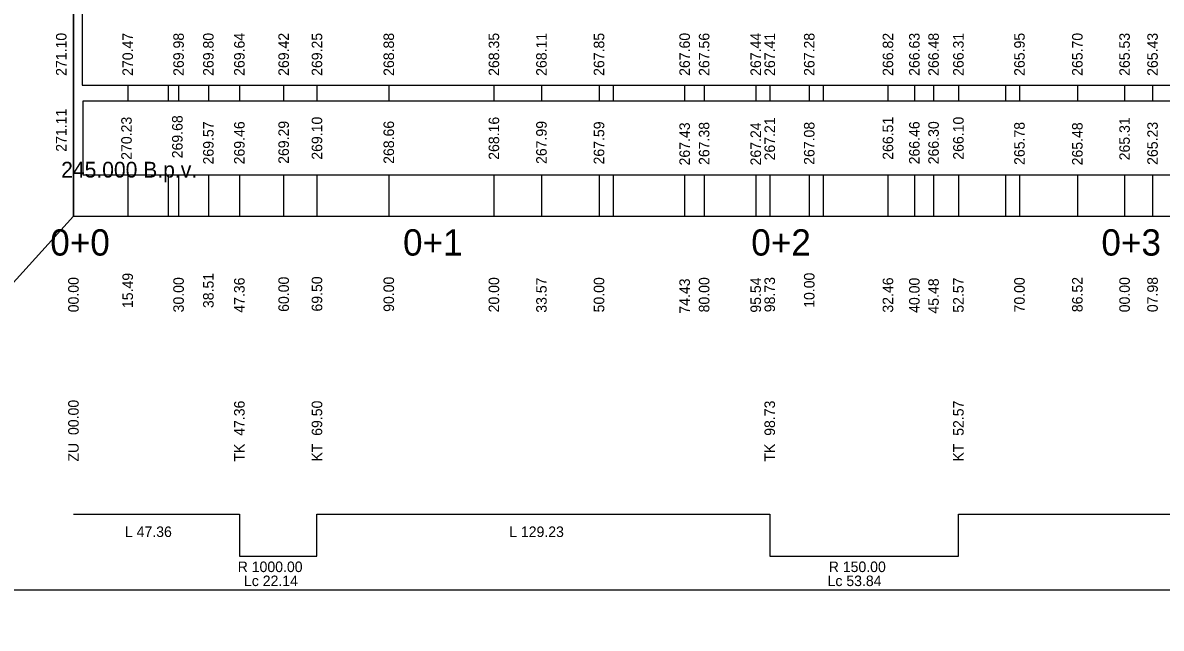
# Model space of a CAD drawing. Extents: x -550605 to -538780, y -1102367 to -1093705.
# Drawn here: x -541409.3 to -541084.3, y -1097688.2 to -1097515.5 of the extents above; entities that cross this region are included whole.
import ezdxf

# ---------------------------------------------------------------- set-up
doc = ezdxf.new("R2010")
doc.units = 0
for name, color, linetype in [('PP - kóty', 7, 'Continuous'), ('PP - popis', 7, 'Continuous'), ('Vrstva 57 - Ohrada pro tisk', 7, 'Continuous')]:
    doc.layers.add(name, color=color, linetype=linetype)

msp = doc.modelspace()

# ---------------------------------------------------------------- linework, layer by layer
at = {"layer": 'PP - popis'}
for p, q in [((-541394.8, -1097570.66), (-541394.8, -1093720.66)), ((-541367.8, -1097533.29), (-541367.8, -1097537.91)), ((-541367.8, -1097533.29), (-541367.8, -1097537.91)), ((-541240.8, -1097533.29), (-541240.8, -1097537.91)), ((-541240.8, -1097533.29), (-541240.8, -1097537.91)), ((-541180.8, -1097533.29), (-541180.8, -1097537.91)), ((-541180.8, -1097533.29), (-541180.8, -1097537.91)), ((-541128.8, -1097533.29), (-541128.8, -1097537.91)), ((-541128.8, -1097533.29), (-541128.8, -1097537.91)), ((-541367.8, -1097558.89), (-541367.8, -1097570.66)), ((-541367.8, -1097558.89), (-541367.8, -1097570.66)), ((-541240.8, -1097558.89), (-541240.8, -1097570.66)), ((-541240.8, -1097558.89), (-541240.8, -1097570.66)), ((-541180.8, -1097558.89), (-541180.8, -1097570.66)), ((-541180.8, -1097558.89), (-541180.8, -1097570.66)), ((-541128.8, -1097558.89), (-541128.8, -1097570.66)), ((-541128.8, -1097558.89), (-541128.8, -1097570.66)), ((-541394.8, -1097570.66), (-539200.8, -1097570.66))]:
    msp.add_line(p, q, dxfattribs=at)
for points in [[(-541394.8, -1097309.54), (-541394.8, -1097470.66), (-541394.8, -1097490.66), (-541394.8, -1097570.66)], [(-541379.31, -1097533.29), (-541379.31, -1097537.91)], [(-541364.8, -1097533.29), (-541364.8, -1097537.91)], [(-541356.29, -1097533.29), (-541356.29, -1097537.91)], [(-541347.44, -1097533.29), (-541347.44, -1097537.91)], [(-541334.8, -1097533.29), (-541334.8, -1097537.91)], [(-541325.3, -1097533.29), (-541325.3, -1097537.91)], [(-541304.8, -1097533.29), (-541304.8, -1097537.91)], [(-541274.8, -1097533.29), (-541274.8, -1097537.91)], [(-541261.23, -1097533.29), (-541261.23, -1097537.91)], [(-541244.8, -1097533.29), (-541244.8, -1097537.91)], [(-541220.36, -1097533.29), (-541220.36, -1097537.91)], [(-541214.8, -1097533.29), (-541214.8, -1097537.91)], [(-541200.07, -1097533.29), (-541200.07, -1097537.91)], [(-541196.07, -1097533.29), (-541196.07, -1097537.91)], [(-541184.8, -1097533.29), (-541184.8, -1097537.91)], [(-541162.34, -1097533.29), (-541162.34, -1097537.91)], [(-541154.8, -1097533.29), (-541154.8, -1097537.91)], [(-541149.32, -1097533.29), (-541149.32, -1097537.91)], [(-541142.23, -1097533.29), (-541142.23, -1097537.91)], [(-541124.8, -1097533.29), (-541124.8, -1097537.91)], [(-541108.28, -1097533.29), (-541108.28, -1097537.91)], [(-541094.8, -1097533.29), (-541094.8, -1097537.91)], [(-541086.82, -1097533.29), (-541086.82, -1097537.91)], [(-541379.31, -1097558.89), (-541379.31, -1097570.66)], [(-541364.8, -1097558.89), (-541364.8, -1097570.66)], [(-541356.29, -1097558.89), (-541356.29, -1097570.66)], [(-541347.44, -1097558.89), (-541347.44, -1097570.66)], [(-541334.8, -1097558.89), (-541334.8, -1097570.66)], [(-541325.3, -1097558.89), (-541325.3, -1097570.66)], [(-541304.8, -1097558.89), (-541304.8, -1097570.66)], [(-541274.8, -1097558.89), (-541274.8, -1097570.66)], [(-541261.23, -1097558.89), (-541261.23, -1097570.66)], [(-541244.8, -1097558.89), (-541244.8, -1097570.66)], [(-541220.36, -1097558.89), (-541220.36, -1097570.66)], [(-541214.8, -1097558.89), (-541214.8, -1097570.66)], [(-541200.07, -1097558.89), (-541200.07, -1097570.66)], [(-541196.07, -1097558.89), (-541196.07, -1097570.66)], [(-541184.8, -1097558.89), (-541184.8, -1097570.66)], [(-541162.34, -1097558.89), (-541162.34, -1097570.66)], [(-541154.8, -1097558.89), (-541154.8, -1097570.66)], [(-541149.32, -1097558.89), (-541149.32, -1097570.66)], [(-541142.23, -1097558.89), (-541142.23, -1097570.66)], [(-541124.8, -1097558.89), (-541124.8, -1097570.66)], [(-541108.28, -1097558.89), (-541108.28, -1097570.66)], [(-541094.8, -1097558.89), (-541094.8, -1097570.66)], [(-541086.82, -1097558.89), (-541086.82, -1097570.66)], [(-541394.8, -1097655.66), (-541347.44, -1097655.66), (-541347.44, -1097667.66), (-541325.3, -1097667.66), (-541325.3, -1097655.66), (-541196.07, -1097655.66), (-541196.07, -1097667.66), (-541142.23, -1097667.66), (-541142.23, -1097655.66), (-540615.98, -1097655.66), (-540615.98, -1097643.66), (-540580.64, -1097643.66), (-540580.64, -1097655.66), (-540387.05, -1097655.66), (-540387.05, -1097643.66), (-540360.85, -1097643.66), (-540360.85, -1097655.66), (-539200.59, -1097655.66)]]:
    msp.add_lwpolyline(points, dxfattribs=at)
at = {"layer": 'Vrstva 57 - Ohrada pro tisk'}
msp.add_line((-541394.8, -1097570.66), (-541850.2, -1098072.59), dxfattribs=at)
for points in [[(-541634.97, -1097677.25), (-538779.82, -1097677.25), (-538779.81, -1097107.25), (-541634.97, -1097107.25)], [(-541392.34, -1097533.29), (-539148.29, -1097533.29), (-539148.29, -1097512.53), (-541392.34, -1097512.53)], [(-541392.09, -1097558.89), (-539148.83, -1097558.89), (-539148.83, -1097537.91), (-541392.09, -1097537.91)]]:
    msp.add_lwpolyline(points, close=True, dxfattribs=at)

# ---------------------------------------------------------------- texts
at = {"layer": 'PP - kóty'}
for s, p in [('271.10', (-541396.78, -1097530.66)), ('270.47', (-541377.81, -1097530.66)), ('269.98', (-541363.3, -1097530.66)), ('269.80', (-541354.79, -1097530.66)), ('269.64', (-541345.94, -1097530.66)), ('269.42', (-541333.3, -1097530.66)), ('269.25', (-541323.8, -1097530.66)), ('268.88', (-541303.3, -1097530.66)), ('268.35', (-541273.3, -1097530.66)), ('268.11', (-541259.73, -1097530.66)), ('267.85', (-541243.3, -1097530.66)), ('267.60', (-541218.86, -1097530.66)), ('267.56', (-541213.3, -1097530.66)), ('267.44', (-541198.57, -1097530.66)), ('267.41', (-541194.57, -1097530.66)), ('267.28', (-541183.3, -1097530.66)), ('266.82', (-541160.84, -1097530.66)), ('266.63', (-541153.3, -1097530.66)), ('266.48', (-541147.82, -1097530.66)), ('266.31', (-541140.73, -1097530.66)), ('265.95', (-541123.3, -1097530.66)), ('265.70', (-541106.78, -1097530.66)), ('265.53', (-541093.3, -1097530.66)), ('265.43', (-541085.32, -1097530.66)), ('271.11', (-541396.78, -1097552.3)), ('270.23', (-541378.16, -1097554.59)), ('269.68', (-541363.65, -1097554.16)), ('269.29', (-541333.3, -1097555.75)), ('269.10', (-541323.8, -1097554.57)), ('268.66', (-541303.3, -1097555.75)), ('268.16', (-541273.3, -1097554.59)), ('267.99', (-541259.73, -1097555.78)), ('267.21', (-541194.57, -1097554.76)), ('266.51', (-541160.84, -1097554.59)), ('266.10', (-541140.73, -1097554.57)), ('265.31', (-541093.3, -1097554.74)), ('269.57', (-541354.79, -1097555.92)), ('269.46', (-541345.94, -1097555.89)), ('267.59', (-541243.3, -1097555.92)), ('267.43', (-541218.86, -1097556.2)), ('267.38', (-541213.3, -1097556.06)), ('267.24', (-541198.57, -1097556.2)), ('267.08', (-541183.3, -1097556.03)), ('266.46', (-541153.3, -1097555.89)), ('266.30', (-541147.82, -1097555.87)), ('265.78', (-541123.3, -1097556.06)), ('265.48', (-541106.78, -1097556.18)), ('265.23', (-541085.32, -1097556.04))]:
    msp.add_text(s, height=3, rotation=90, dxfattribs=at).set_placement(p)
at = {"layer": 'PP - popis'}
for s, height, p in [('245.000 B.p.v.', 4.5, (-541398.3, -1097559.66)), ('0+0', 7.5, (-541401.42, -1097581.91)), ('0+1', 7.5, (-541300.73, -1097581.91)), ('0+2', 7.5, (-541201.35, -1097581.91)), ('0+3', 7.5, (-541101.42, -1097581.91)), ('L 47.36', 3, (-541380.1, -1097662.16)), ('L 129.23', 3, (-541270.44, -1097662.16)), ('R 1000.00', 3, (-541347.92, -1097672.16)), ('R 150.00', 3, (-541179.23, -1097672.16)), ('Lc 22.14', 3, (-541346.12, -1097676.16)), ('Lc 53.84', 3, (-541179.56, -1097676.16))]:
    msp.add_text(s, height=height, dxfattribs=at).set_placement(p)
for s, p in [('00.00', (-541393.3, -1097598.08)), ('15.49', (-541377.81, -1097596.88)), ('30.00', (-541363.3, -1097598.11)), ('38.51', (-541354.79, -1097596.88)), ('47.36', (-541345.94, -1097598.2)), ('60.00', (-541333.3, -1097597.96)), ('69.50', (-541323.8, -1097597.87)), ('90.00', (-541303.3, -1097597.96)), ('20.00', (-541273.3, -1097598.11)), ('33.57', (-541259.73, -1097598.2)), ('50.00', (-541243.3, -1097598.11)), ('74.43', (-541218.86, -1097598.48)), ('80.00', (-541213.3, -1097598.11)), ('95.54', (-541198.57, -1097598.18)), ('98.73', (-541194.57, -1097598.06)), ('10.00', (-541183.3, -1097596.81)), ('32.46', (-541160.84, -1097598.18)), ('40.00', (-541153.3, -1097598.25)), ('45.48', (-541147.82, -1097598.46)), ('52.57', (-541140.73, -1097598.2)), ('70.00', (-541123.3, -1097598.13)), ('86.52', (-541106.78, -1097598.04)), ('00.00', (-541093.3, -1097598.08)), ('07.98', (-541085.32, -1097598.03)), ('ZU  00.00', (-541393.3, -1097640.66)), ('TK  47.36', (-541345.94, -1097640.66)), ('KT  69.50', (-541323.8, -1097640.66)), ('TK  98.73', (-541194.57, -1097640.66)), ('KT  52.57', (-541140.73, -1097640.66))]:
    msp.add_text(s, height=3, rotation=90, dxfattribs=at).set_placement(p)

doc.saveas('drawing.dxf')
